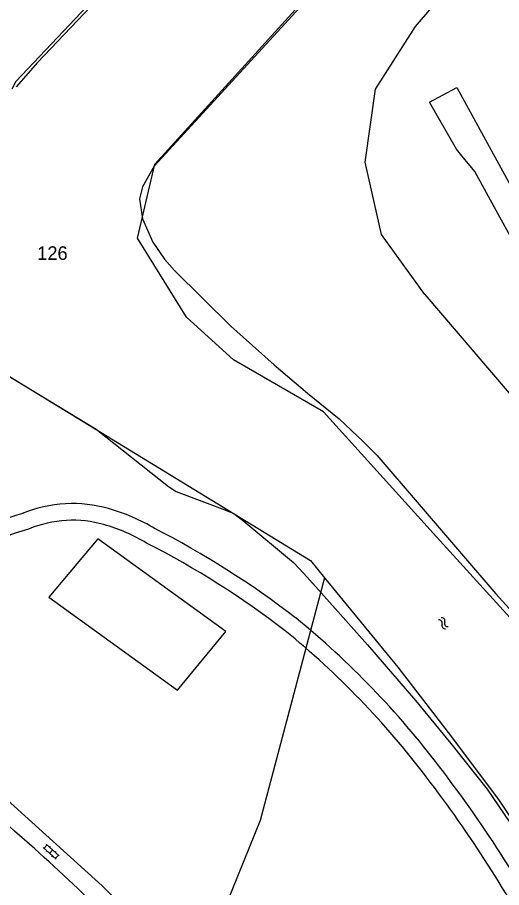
# Model space of a CAD drawing. Extents: x 148816 to 151297, y 399515 to 402500.
# Drawn here: x 150273.1 to 150337.1, y 400509.4 to 400624.4 of the extents above; entities that cross this region are included whole.
import ezdxf

# ---------------------------------------------------------------- set-up
doc = ezdxf.new("R2010")
doc.units = 0
for name, color, linetype in [('G01 perceelsgrens', 7, 'Continuous'), ('S02 Open verharding  Norm', 7, 'Continuous'), ('S05 Water  Norm', 7, 'Continuous'), ('T04 Haag heg  [D] Gem', 7, 'Continuous'), ('T09 Insteek water  [T] Norm', 7, 'Continuous'), ('V00 Kant verharding algemeen  [T] Norm', 7, 'Continuous'), ('Z01 perceelnummer', 7, 'Continuous')]:
    doc.layers.add(name, color=color, linetype=linetype)

msp = doc.modelspace()

# ---------------------------------------------------------------- linework, layer by layer
at = {"layer": 'G01 perceelsgrens'}
for points in [[(150296.65, 400740.73), (150297.18, 400740.68), (150329.19, 400749.48), (150331.81, 400750.15), (150344.16, 400755.77), (150350.39, 400789.08), (150367.59, 400805.49), (150375.25, 400804.71), (150382.73, 400794.36), (150386.71, 400779.18), (150387.63, 400761.93), (150387.76, 400750.49), (150383.81, 400740.02), (150376.46, 400728.61), (150360.92, 400710.61), (150339.99, 400686.75), (150314.5, 400659.9), (150272.87, 400615.88), (150272.35, 400614.88)], [(150370.07, 400500), (150364.31, 400510.65), (150343.9, 400538.77), (150328.46, 400555.76), (150313.53, 400572.26), (150301.64, 400579.11), (150295.43, 400584.76), (150288.96, 400595.19), (150291.22, 400604.99), (150318.19, 400634.66), (150340.67, 400659.51), (150365.18, 400684.1), (150373.91, 400692.93), (150390.96, 400711.75), (150406.32, 400733.75), (150409.4, 400738.01), (150409.1, 400742.54)], [(150325.67, 400623.14), (150347.22, 400648.26)], [(150320.38, 400614.9), (150325.67, 400623.14)], [(150319.03, 400605.22), (150320.38, 400614.9)], [(150321.2, 400595.66), (150319.03, 400605.22)], [(150326.93, 400587.74), (150321.2, 400595.66)], [(150265.04, 400591.86), (150265.5, 400580.89), (150311.8, 400552.6), (150313.66, 400550.34)], [(150326.93, 400587.74), (150350.74, 400559.9)], [(150313.66, 400550.34), (150305.18, 400518.25), (150297.78, 400500)], [(150313.66, 400550.34), (150323.37, 400538.51), (150330.45, 400529.32), (150336.76, 400520.92), (150346.59, 400506.26), (150349.15, 400500)]]:
    msp.add_lwpolyline(points, dxfattribs=at)
at = {"layer": 'S02 Open verharding  Norm'}
for p, q in [((150277, 400515.05), (150276.6, 400514.6)), ((150278.6, 400513.61), (150276.89, 400515.15)), ((150277.37, 400514.71), (150277.47, 400514.82)), ((150278.2, 400513.16), (150276.49, 400514.7)), ((150276.87, 400514.16), (150276.97, 400514.27)), ((150277.34, 400513.93), (150277.74, 400514.38)), ((150278.49, 400513.71), (150278.09, 400513.26)), ((150278.11, 400514.05), (150278.21, 400514.16)), ((150277.61, 400513.49), (150277.71, 400513.6))]:
    msp.add_line(p, q, dxfattribs=at)
at = {"layer": 'S05 Water  Norm'}
for centre, start, end in [((150328.81, 400544.34), 337.1486, 101.0036), ((150329.16, 400544.63), 337.1486, 101.0036), ((150329.59, 400544.01), 157.1486, 281.0036), ((150329.94, 400544.3), 157.1486, 281.0036)]:
    msp.add_arc(centre, 0.425, start, end, dxfattribs=at)
at = {"layer": 'T04 Haag heg  [D] Gem'}
msp.add_lwpolyline([(150300.63, 400543.22), (150283.72, 400555.48), (150277.25, 400547.79), (150294.24, 400535.47)], close=True, dxfattribs=at)
at = {"layer": 'T09 Insteek water  [T] Norm'}
for points in [[(150333.52, 400650.88), (150291.14, 400604.71), (150289.62, 400601.97), (150289.2, 400600.4), (150289.61, 400597.76), (150290.96, 400594.66), (150292.53, 400592.4), (150293.83, 400590.91), (150301.3, 400583.56), (150307, 400578.46), (150311.42, 400574.71), (150315.59, 400571.31), (150318.79, 400568.35), (150320.6, 400566.54), (150331.78, 400553.49), (150336.29, 400548.21), (150340.76, 400543.32)], [(150288.09, 400631.41), (150275.74, 400618.4), (150272.9, 400615.17)], [(150266.4, 400580.3), (150283.47, 400569.96), (150293.05, 400562.38), (150294.05, 400561.75), (150300.47, 400559.32), (150301.67, 400558.81), (150302.99, 400557.82), (150309.57, 400552.35), (150310.94, 400550.88), (150313.28, 400548.32), (150319.33, 400541.47), (150325.69, 400534.14), (150330.35, 400528.46), (150335.18, 400522.42), (150338.89, 400516.92)]]:
    msp.add_lwpolyline(points, dxfattribs=at)
at = {"layer": 'V00 Kant verharding algemeen  [T] Norm'}
for p, q in [((150284.3, 400509.64), (150271.71, 400521.02)), ((150293.75, 400500), (150284.3, 400509.64))]:
    msp.add_line(p, q, dxfattribs=at)
msp.add_lwpolyline([(150343.65, 400585.58), (150336.34, 400598.87), (150333.52, 400603.99), (150332.02, 400605.79), (150331.1, 400606.93), (150327.54, 400613.17), (150331.14, 400615.08), (150353.57, 400574.19)], dxfattribs=at)
for centre, radius, start, end in [((150280.49, 400542.24), 17.9, 93.3918, 112.2808), ((150280.39, 400543.01), 17.12, 73.9925, 93.1591), ((150282.78, 400527.74), 32.37, 105.8488, 133.5672), ((150278.11, 400534.77), 25.68, 59.1366, 74.2047), ((150280.49, 400542.24), 15.7, 93.3918, 112.2808), ((150280.39, 400543.01), 14.92, 73.9925, 93.1591), ((150278.11, 400534.77), 23.48, 59.1366, 74.2047), ((150282.78, 400527.74), 30.17, 105.8488, 133.5672), ((150237.32, 400451.24), 118.56, 52.3053, 62.9983), ((150237.32, 400451.24), 116.36, 52.3053, 62.9983), ((150237.14, 400455.76), 115.14, 37.1938, 50.8299), ((150237.14, 400455.76), 112.94, 37.1938, 50.8299), ((150198.83, 400425.19), 164.14, 27.1163, 37.617), ((150072.46, 400284.87), 298.93, 47.6743, 53.1984), ((150198.83, 400425.19), 161.94, 27.5156, 37.617), ((150096.02, 400314.7), 268.51, 43.6383, 49.5931)]:
    msp.add_arc(centre, radius, start, end, dxfattribs=at)

# ---------------------------------------------------------------- texts
at = {"layer": 'Z01 perceelnummer'}
msp.add_text('126', height=1.8, dxfattribs=at).set_placement((150275.7, 400592.32))

doc.saveas('drawing.dxf')
